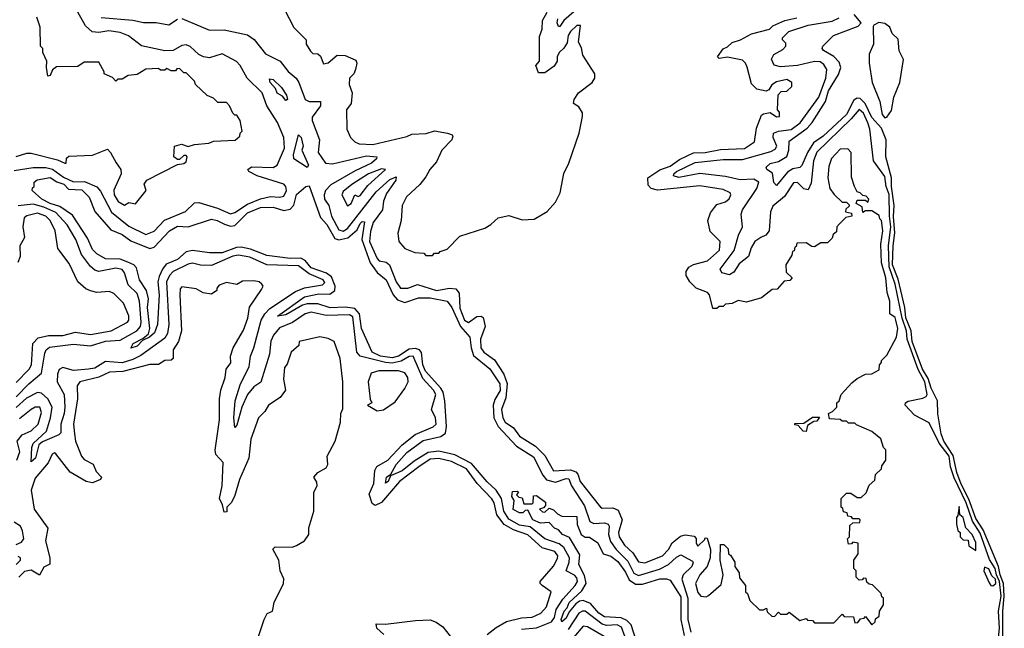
# Model space of a CAD drawing. Extents: x 2494106 to 2685573, y 758056 to 915185.
# Tile 446 of 507: x 2666452 to 2671088, y 851664 to 854530. Entities that reach past the tile are written whole.
import ezdxf

# ---------------------------------------------------------------- set-up
doc = ezdxf.new("R2010")
doc.units = 0

msp = doc.modelspace()

# ---------------------------------------------------------------- linework, layer by layer
at = {"layer": '0CON05XD'}
for points in [[(2666425, 853820.2), (2666515, 853834.8), (2666575.2, 853834.8), (2666606.3, 853826.3), (2666658.1, 853788.1), (2666705, 853766.5), (2666757.6, 853767.6), (2666815, 853742.9), (2666832.6, 853722.6), (2666883.6, 853623.6), (2666965, 853557.8), (2667045, 853518.9), (2667085.2, 853534.8), (2667133.7, 853586.3), (2667232.8, 853627.2), (2667275, 853667.9), (2667295, 853668.5), (2667383, 853643), (2667445, 853615.8), (2667465, 853621.6), (2667525, 853661.7), (2667585, 853686.9), (2667632.8, 853697.2), (2667675, 853694.8), (2667695, 853699.6), (2667708.7, 853725), (2667705.2, 853745), (2667694.9, 853754.9), (2667569.2, 853795), (2667530, 853815), (2667526.2, 853825), (2667542.7, 853837.3), (2667645, 853834.8), (2667664.7, 853845), (2667699.3, 853925), (2667696.3, 853975), (2667665.6, 854045.6), (2667615.2, 854125), (2667592.9, 854185), (2667522.3, 854255), (2667490, 854315), (2667473.4, 854333.4), (2667405, 854369.5), (2667345, 854350.3), (2667317.5, 854355), (2667295, 854366.5), (2667255, 854403.6), (2667235, 854411.6), (2667215, 854408.4), (2667174.3, 854385), (2667135, 854382.9), (2667025, 854406.6), (2666963.4, 854453.4), (2666925, 854470.6), (2666871.7, 854478.3), (2666825, 854470.4), (2666793.6, 854473.6), (2666761.1, 854501.1), (2666711.5, 854591.5)], [(2669095, 854597.1), (2669013.9, 854526.1), (2668995, 854497.5), (2668988.3, 854498.3), (2668982.1, 854515), (2668985.2, 854535)], [(2667698.3, 854578.3), (2667743, 854493), (2667800, 854435), (2667800, 854415), (2667821.7, 854381.7), (2667831.7, 854371.7), (2667855, 854370), (2667868.3, 854358.3), (2667881.7, 854321.7), (2667905, 854327.5), (2667946.2, 854363.8), (2667985, 854360.8), (2668035, 854340), (2668040, 854325), (2668033.1, 854295), (2668024.5, 854275.5), (2668004.6, 854255), (2668003.3, 854225), (2668017.5, 854185), (2668012.5, 854135), (2667990, 854105), (2667992.5, 854015), (2668010, 853975), (2668030, 853955), (2668050, 853945), (2668115, 853943.1), (2668275, 853980), (2668298.3, 853991.7), (2668365.8, 853994.2), (2668405, 854006), (2668466.1, 853996.1), (2668488.3, 853988.3), (2668491.7, 853981.7), (2668486.4, 853963.6), (2668440, 853915), (2668415, 853860), (2668382.5, 853825), (2668365, 853790), (2668336.4, 853753.6), (2668273.6, 853696.4), (2668252.5, 853655), (2668247.5, 853585), (2668232.5, 853525), (2668237.5, 853485), (2668265, 853452.5), (2668313, 853433), (2668355, 853430), (2668365, 853420), (2668395, 853420), (2668405, 853430), (2668425, 853430), (2668431.7, 853438.3), (2668465, 853450), (2668525, 853510), (2668641.7, 853548.3), (2668670, 853565), (2668705, 853597.5), (2668755, 853607.5), (2668818.3, 853588.3), (2668875, 853590), (2668935, 853627.5), (2668975, 853670), (2668997.5, 853715), (2669003, 853747), (2669013.6, 853806.4), (2669037.5, 853855), (2669086.7, 853995), (2669102.5, 854075), (2669101.7, 854091.7), (2669085, 854120), (2669060, 854135), (2669062.5, 854155), (2669082.5, 854185), (2669147.5, 854235), (2669160, 854255), (2669160, 854275), (2669103, 854363), (2669097, 854397), (2669082.5, 854425), (2669092.5, 854502.5), (2669075, 854503.3), (2669045, 854474), (2669034.6, 854455), (2669029.1, 854420.9), (2669014.3, 854395.7), (2668992.5, 854375), (2668982.5, 854355), (2668982.5, 854335), (2668969.3, 854310.7), (2668925, 854280), (2668895, 854280), (2668882.5, 854315), (2668900, 854335), (2668899.2, 854450.8), (2668911.4, 854485), (2668914, 854526), (2668936, 854565)], [(2671081.6, 851615), (2671081.6, 851745), (2671088.4, 851815), (2671084.2, 851875), (2671068.1, 851915), (2671061.7, 851955), (2671009.4, 852079.4), (2670988.2, 852128.2), (2670955, 852181.2), (2670921.5, 852271.5), (2670885, 852343.1), (2670865, 852398.2), (2670848, 852478.1), (2670803.6, 852545), (2670790.4, 852580.4), (2670776, 852674), (2670774.4, 852735), (2670743.8, 852795), (2670729.6, 852839.6), (2670703.1, 852885), (2670654, 853015), (2670649, 853065), (2670625, 853126.5), (2670619.5, 853175), (2670588.2, 853308.2), (2670562.5, 853375), (2670564.2, 853465), (2670573.5, 853526.5), (2670566.1, 853603.9), (2670569.7, 853655), (2670556.5, 853745), (2670556.8, 853785), (2670530.4, 853885), (2670531.5, 853965), (2670509.7, 854019.7), (2670465, 854070), (2670432.7, 854135), (2670409.8, 854159.8), (2670395, 854160.2), (2670379, 854151), (2670345, 854084.2), (2670235, 853982.2), (2670190, 853950), (2670160.8, 853905), (2670135, 853843.3), (2670125.6, 853834.4), (2670092.5, 853827.5), (2670067.4, 853812.6), (2670015, 853750), (2670003.6, 853763.6), (2669997, 853807), (2669970, 853825), (2669967.5, 853835), (2669985, 853853.3), (2670025, 853862), (2670063.5, 853886.5), (2670073.8, 853915), (2670075, 853958), (2670160.1, 854019.9), (2670183.3, 854046.7), (2670245.6, 854144.3), (2670260.3, 854195), (2670308.3, 854271.7), (2670318, 854305), (2670310.8, 854330.8), (2670286.3, 854356.3), (2670236.2, 854385), (2670230, 854395), (2670234, 854405), (2670283.5, 854456.5), (2670400.2, 854499.8), (2670414.2, 854515), (2670380.9, 854555)], [(2666906.7, 853856.7), (2666927.5, 853825), (2666930, 853805), (2666895, 853726.7), (2666895.8, 853705), (2666915, 853674.2), (2666945, 853656.7), (2666965, 853668.8), (2666997, 853663), (2667047.5, 853725), (2667037.5, 853755), (2667050, 853775), (2667195, 853847.5), (2667225, 853852.5), (2667235, 853860), (2667240, 853885), (2667235, 853890), (2667225, 853890), (2667205, 853872.5), (2667195, 853872.5), (2667177.5, 853885), (2667180, 853935), (2667213.9, 853943.9), (2667245, 853932.5), (2667275, 853942.5), (2667341.7, 853948.3), (2667365, 853957.5), (2667467, 853963), (2667488.3, 853981.7), (2667490, 853995), (2667500, 854005), (2667490, 854055), (2667475, 854080), (2667465, 854080), (2667455, 854090), (2667440, 854125), (2667425, 854140), (2667385, 854140), (2667365, 854160), (2667335, 854172.5), (2667280, 854225), (2667275, 854240), (2667235, 854280), (2667225, 854280), (2667205, 854300), (2667191.7, 854298.3), (2667185, 854290), (2667165, 854290), (2667145, 854300), (2667135, 854292.5), (2667115, 854292.5), (2667105, 854300), (2667045, 854297.5), (2667005, 854272.5), (2666963, 854267), (2666935, 854250), (2666915, 854250), (2666905, 854240), (2666888.3, 854258.3), (2666850, 854275), (2666850, 854285), (2666825, 854330), (2666755, 854330), (2666725, 854310), (2666625, 854307.5), (2666606.4, 854293.6), (2666595, 854267.5), (2666583.8, 854263.8), (2666577.5, 854305), (2666580, 854335), (2666560, 854375), (2666560, 854395), (2666550, 854405), (2666547.5, 854495), (2666531.7, 854541.7)], [(2666835, 854541.1), (2666985, 854528), (2667035, 854516.8), (2667095, 854516.4), (2667154.6, 854505.3), (2667195, 854532.2)], [(2667215, 854535.6), (2667345, 854480.3), (2667415, 854482.9), (2667525, 854459.6), (2667556.4, 854436.4), (2667609.7, 854369.8), (2667678.5, 854335), (2667716.1, 854286.1), (2667753.1, 854255), (2667766.4, 854235), (2667796.2, 854155), (2667815, 854144.2), (2667868.6, 854145), (2667868.2, 854125), (2667829.2, 854070.8), (2667828.8, 854055), (2667863.2, 853965), (2667858, 853905), (2667891.2, 853855), (2667925, 853851.3), (2668085, 853889), (2668133.8, 853885), (2668132, 853875), (2668108.9, 853855), (2668031.4, 853818.6), (2667917.5, 853752.5), (2667892.2, 853725), (2667884.8, 853705), (2667887.1, 853685), (2667907.1, 853655), (2667919.3, 853605), (2667955, 853539.7), (2667975, 853534.4), (2667995, 853546.8), (2668131, 853719), (2668195, 853777.9), (2668225, 853790), (2668222.5, 853775), (2668178.8, 853711.2), (2668165.2, 853675), (2668159.8, 853635), (2668116, 853575), (2668103.4, 853533.4), (2668099.5, 853485), (2668134.3, 853405), (2668145, 853394), (2668177.9, 853388), (2668193.9, 853375), (2668225, 853295.6), (2668245, 853265.5), (2668280, 853265), (2668325, 853283.4), (2668415, 853255.3), (2668475.4, 853265.3), (2668505, 853262), (2668521.7, 853241.7), (2668525, 853171.2), (2668546.2, 853115), (2668565, 853104.7), (2668605, 853132.2), (2668625, 853134.4), (2668635, 853127.1), (2668643.8, 853085), (2668620.9, 853025), (2668622.9, 852985), (2668636.7, 852965), (2668687.8, 852927.8), (2668731.3, 852861.3), (2668747.1, 852817), (2668741.4, 852748.6), (2668720.5, 852695), (2668727.5, 852655), (2668737.5, 852635), (2668777.2, 852607.2), (2668805, 852569.4), (2668880.9, 852520.9), (2668925, 852477.1), (2668965, 852405.7), (2669045, 852409.4), (2669070.9, 852400.9), (2669080, 852390), (2669090.6, 852355), (2669187.5, 852235), (2669195, 852230), (2669245, 852231.1), (2669269.6, 852219.6), (2669288.2, 852175), (2669271.5, 852115), (2669274.5, 852095), (2669299.2, 852055), (2669339.8, 852019.8), (2669365, 851977.5), (2669395, 851971.4), (2669478.8, 852005), (2669507.5, 852035), (2669523.8, 852066.2), (2669563, 852097), (2669585, 852103.3), (2669628.3, 852098.3), (2669637.5, 852087.5), (2669636.7, 852065), (2669645, 852051.2), (2669678.3, 852081.7), (2669680, 852090), (2669688.3, 852088.3), (2669704.5, 852034.5), (2669703.8, 851996.2), (2669688.8, 851955), (2669654, 851915), (2669634, 851875), (2669645, 851832.5), (2669660, 851815), (2669685, 851812.5), (2669695, 851817.5), (2669755, 851870), (2669764, 851915), (2669750, 851985), (2669751.7, 852058.3), (2669768.3, 852058.3), (2669788.3, 852038.3), (2669790, 852015), (2669798.3, 852008.3), (2669820, 851975), (2669820, 851955), (2669840, 851925), (2669841.7, 851901.7), (2669870, 851865), (2669870, 851835), (2669878.3, 851828.3), (2669890, 851795), (2669935, 851750), (2669955, 851750), (2669968.3, 851758.3), (2669971.7, 851741.7), (2669995, 851720), (2670008.3, 851721.7), (2670025, 851740), (2670035, 851730), (2670065, 851730), (2670075, 851740), (2670125, 851700), (2670155, 851710), (2670161.7, 851701.7), (2670185, 851700), (2670195, 851690), (2670285, 851690), (2670325, 851730), (2670335, 851720), (2670378.3, 851718.3), (2670385, 851690), (2670398.3, 851691.7), (2670411.7, 851708.3), (2670428.3, 851711.7), (2670435, 851720), (2670465, 851680), (2670480, 851695), (2670481.7, 851708.3), (2670498.3, 851721.7), (2670500, 851745), (2670520, 851775), (2670520, 851805), (2670511.7, 851811.7), (2670508.3, 851828.3), (2670468.3, 851868.3), (2670451.7, 851871.7), (2670441.7, 851881.7), (2670438.3, 851898.3), (2670425, 851900), (2670418.3, 851891.7), (2670405, 851890), (2670390, 851905), (2670390, 851935), (2670380, 851945), (2670380, 851985), (2670400, 852015), (2670400, 852065), (2670375, 852070), (2670368.3, 852061.7), (2670355, 852060), (2670350, 852085), (2670360, 852095), (2670361.7, 852148.3), (2670375, 852160), (2670408.3, 852161.7), (2670410, 852175), (2670405, 852180), (2670375, 852180), (2670368.3, 852188.3), (2670351.7, 852191.7), (2670348.3, 852208.3), (2670331.7, 852211.7), (2670328.3, 852228.3), (2670320, 852235), (2670320, 852275), (2670345, 852300), (2670365, 852300), (2670395, 852280), (2670415, 852280), (2670438.3, 852301.7), (2670451.7, 852338.3), (2670478.3, 852361.7), (2670481.7, 852388.3), (2670510, 852415), (2670511.7, 852428.3), (2670530, 852455), (2670530, 852505), (2670520, 852515), (2670506.7, 852556.7), (2670465, 852590), (2670391.7, 852621.7), (2670385, 852630), (2670355, 852630), (2670345, 852640), (2670325, 852640), (2670315, 852647.5), (2670265, 852650), (2670260, 852675), (2670280, 852685), (2670300, 852705), (2670300, 852725), (2670310, 852735), (2670320, 852765), (2670370.7, 852819.3), (2670395, 852840), (2670435, 852860), (2670465, 852862.5), (2670498.3, 852881.7), (2670500, 852905), (2670510, 852915), (2670510, 852925), (2670535, 852950), (2670580, 853035), (2670586.2, 853075), (2670576.9, 853115), (2670575, 853127.5), (2670550, 853145), (2670550, 853205), (2670536, 853245), (2670531.2, 853315), (2670510.8, 853385), (2670506.7, 853473.3), (2670515.6, 853535.6), (2670510, 853585), (2670501.7, 853591.7), (2670498.3, 853608.3), (2670465, 853630), (2670435, 853630), (2670421.7, 853621.7), (2670418.3, 853648.3), (2670390, 853665), (2670395, 853680), (2670435, 853680), (2670445, 853670), (2670450, 853685), (2670438.3, 853698.3), (2670421.7, 853701.7), (2670410, 853715), (2670395, 853720), (2670382.5, 853745), (2670369.3, 853789.3), (2670367.5, 853905), (2670351.7, 853921.7), (2670315, 853920), (2670273.9, 853876.1), (2670261.7, 853838.3), (2670256.7, 853785), (2670266.7, 853735), (2670287, 853707), (2670325, 853670), (2670345, 853670), (2670358.3, 853658.3), (2670358.3, 853651.7), (2670341.7, 853638.3), (2670340, 853625), (2670368.3, 853618.3), (2670370, 853605), (2670341.7, 853598.3), (2670311.7, 853568.3), (2670300, 853555), (2670298.3, 853531.7), (2670281.7, 853518.3), (2670278.3, 853501.7), (2670255, 853480), (2670225, 853480), (2670195, 853460), (2670181.7, 853461.7), (2670155, 853480), (2670111.7, 853478.3), (2670108.3, 853461.7), (2670101.7, 853458.3), (2670098.3, 853441.7), (2670091.7, 853438.3), (2670088.3, 853421.7), (2670060, 853375), (2670061.7, 853341.7), (2670090, 853315), (2670078.3, 853301.7), (2670051.7, 853298.3), (2670018.3, 853261.7), (2669995, 853260), (2669945, 853220), (2669875, 853200), (2669835, 853207.5), (2669807, 853193), (2669775, 853190), (2669765, 853180), (2669745, 853180), (2669735, 853170), (2669715, 853170), (2669700, 853235), (2669690, 853245), (2669637.5, 853265), (2669607.5, 853295), (2669590, 853325), (2669590, 853345), (2669602.5, 853365), (2669625, 853377.5), (2669690, 853395), (2669746.7, 853445), (2669750, 853485), (2669703, 853533), (2669692.5, 853585), (2669705, 853620), (2669723.6, 853646.4), (2669735, 853660), (2669775, 853672.5), (2669793, 853687), (2669800, 853705), (2669797.5, 853715), (2669765, 853731.2), (2669655, 853747.5), (2669455, 853727.3), (2669425.9, 853735.9), (2669410.6, 853750.6), (2669410.4, 853785), (2669466.7, 853823.3), (2669515, 853840.5), (2669558.3, 853871.7), (2669625, 853902.7), (2669680, 853905), (2669751.2, 853918.8), (2669864.2, 853924.2), (2669912.5, 853955), (2669920.7, 854019.3), (2669945, 854080), (2669955, 854087.5), (2669985, 854092.5), (2670015, 854072.5), (2670030, 854075), (2670030, 854095), (2670020, 854105), (2670023, 854177), (2670038.3, 854191.7), (2670065, 854193.3), (2670087.5, 854215), (2670087.5, 854235), (2670065, 854248.8), (2670015, 854237.1), (2669993, 854223)], [(2671060, 851605), (2671065.1, 851664.9), (2671061.6, 851745), (2671073.3, 851815), (2671066.4, 851885), (2671052.1, 851915), (2671046, 851946), (2671018.1, 851988.1), (2670975, 852111.6), (2670938.6, 852168.6), (2670908.5, 852255), (2670852.4, 852372.4), (2670835.7, 852425), (2670828.4, 852475), (2670781.6, 852535), (2670735, 852631.2), (2670665, 852667.5), (2670621.2, 852715), (2670623.5, 852725), (2670636.3, 852733.7), (2670705, 852747.1), (2670720.9, 852755), (2670725.6, 852765), (2670713.8, 852825), (2670682.1, 852882.1), (2670630.6, 853025), (2670627.7, 853065), (2670607.1, 853125), (2670573.8, 853285), (2670545.8, 853365.8), (2670542.6, 853465), (2670553.8, 853555), (2670547.1, 853605), (2670546.6, 853706.6), (2670532.6, 853745), (2670525, 853791.5), (2670472.1, 853865), (2670454.5, 854015), (2670445.8, 854045), (2670425, 854089.3), (2670405, 854106.8), (2670367.5, 854062.5), (2670205, 853906), (2670189.3, 853865), (2670179, 853761), (2670165, 853729.1), (2670145, 853734.1), (2670115, 853763.3), (2670095, 853762.4), (2670053.3, 853696.7), (2669998.6, 853651.4), (2669988.1, 853625), (2669980.3, 853535), (2669965, 853515.3), (2669941.2, 853505), (2669914.1, 853485), (2669896.2, 853455), (2669883.3, 853415), (2669840, 853380), (2669815, 853340.6), (2669795, 853329.1), (2669758.3, 853338.3), (2669750, 853355), (2669816.7, 853443.3), (2669836, 853515), (2669855.8, 853555), (2669848.9, 853615), (2669854.7, 853635), (2669923, 853735), (2669932.5, 853765), (2669908.9, 853778.9), (2669845, 853775.8), (2669775, 853790.9), (2669655, 853805.2), (2669555, 853786.3), (2669530, 853795), (2669532.3, 853805), (2669544.7, 853815), (2669631.8, 853858.2), (2669765, 853871.2), (2669855, 853871.6), (2669989.3, 853909.3), (2670009.4, 853920.6), (2670016.7, 853935), (2669999.7, 853975), (2670001.5, 853995), (2670025, 854004.8), (2670085, 854013.7), (2670127.5, 854045), (2670214.8, 854165), (2670248.2, 854255), (2670252.5, 854295), (2670239, 854319), (2670221.4, 854331.4), (2670195, 854333.2), (2670115, 854314.8), (2670035, 854308.9), (2670005, 854316.5), (2669992, 854345), (2670003.3, 854366.7), (2670045, 854390), (2670059.6, 854405), (2670060.3, 854420.3), (2670043.3, 854435), (2670043.8, 854445), (2670074.3, 854475), (2670165, 854504.4), (2670277.5, 854522.5), (2670311.4, 854538.6)], [(2669993, 854223), (2669980, 854200), (2669967, 854193), (2669923, 854203), (2669898.3, 854228.3), (2669877, 854307), (2669870, 854325), (2669855, 854340), (2669785, 854353.3), (2669745, 854347.5), (2669737.5, 854355), (2669765, 854393.3), (2669785, 854402), (2669807.4, 854422.6), (2669845.4, 854434.6), (2669897.1, 854462.9), (2669983.3, 854485), (2669998.6, 854501.4), (2670055, 854527.1), (2670111.7, 854538.3)], [(2670525, 854067.5), (2670535, 854070.6), (2670557.4, 854102.6), (2670567.8, 854165), (2670596.2, 854235), (2670613, 854343), (2670593.9, 854383.9), (2670588.3, 854438.3), (2670560, 854465), (2670550, 854495), (2670525, 854512), (2670496.7, 854516.7), (2670473.3, 854505), (2670471.4, 854498.6), (2670472.5, 854415), (2670452.6, 854367.4), (2670451.8, 854325), (2670465.8, 854235), (2670502.8, 854145), (2670513.3, 854083.3), (2670525, 854067.5)], [(2667705, 854150), (2667689.4, 854169.4), (2667664.7, 854184.7), (2667655.6, 854205.6), (2667630.8, 854235), (2667628.3, 854251.7), (2667645, 854248), (2667685, 854211.2), (2667708, 854175), (2667712.5, 854155), (2667705, 854150)], [(2667805, 853833.3), (2667743.3, 853875), (2667741.2, 853895), (2667765, 853987.5), (2667777.5, 853975), (2667786.7, 853935), (2667780, 853915), (2667812, 853845), (2667805, 853833.3)], [(2666435, 853886), (2666485, 853901.9), (2666505, 853902.2), (2666630, 853870), (2666665, 853853.8), (2666670, 853855), (2666671.7, 853878.3), (2666683, 853887), (2666795, 853892.5), (2666865, 853920), (2666880, 853905), (2666906.7, 853856.7)], [(2667995, 853653.3), (2668012.5, 853665), (2668030, 853705), (2668045, 853697.5), (2668055, 853702), (2668091.4, 853748.6), (2668173.8, 853825), (2668155, 853827.5), (2668095, 853803.5), (2668015, 853754.2), (2667975, 853721.2), (2667968.8, 853705), (2667995, 853653.3)], [(2668815, 851659.4), (2668885, 851666), (2668955.7, 851694.3), (2668970.5, 851715), (2668977.7, 851752.3), (2669008.7, 851801.3), (2669067.1, 851865), (2669077.9, 851885), (2669075, 851901.8), (2669065, 851914.2), (2669024.7, 851935), (2669039.3, 851975), (2669040.4, 851995), (2669014.8, 852045), (2668992, 852062), (2668924.4, 852084.4), (2668855, 852141.3), (2668805, 852149.7), (2668755, 852177.7), (2668731.3, 852215), (2668721.2, 852275), (2668694.9, 852314.9), (2668652.9, 852352.9), (2668579.5, 852439.5), (2668500.7, 852480.7), (2668425, 852497.8), (2668375, 852491.2), (2668309.1, 852450.9), (2668252.3, 852405), (2668198.3, 852381.7), (2668187.5, 852355), (2668175, 852346.7), (2668178.6, 852375), (2668199.7, 852390.3), (2668224.8, 852435), (2668275, 852491.4), (2668352.2, 852547.8), (2668435, 852566.7), (2668456.9, 852583.1), (2668462.2, 852615), (2668454.3, 852735.7), (2668446.1, 852776.1), (2668435.3, 852795.3), (2668363.3, 852875), (2668349.9, 852905), (2668343.3, 852963.3), (2668335, 852975.8), (2668315, 852981.5), (2668285, 852977.8), (2668235.3, 852944.7), (2668205, 852937.3), (2668150.9, 852945), (2668112.3, 852965), (2668061.6, 853075), (2668052.2, 853145), (2668029.9, 853169.9), (2667985, 853176.1), (2667913.6, 853173.6), (2667855, 853192.2), (2667805, 853191.6), (2667783.8, 853186.2), (2667705, 853139.4), (2667665, 853133.3), (2667792.2, 853225), (2667860.7, 853239.3), (2667912.2, 853237.8), (2667935.3, 853255), (2667937.8, 853275), (2667919.9, 853319.9), (2667896.1, 853336.1), (2667825, 853361.5), (2667795.8, 853395.8), (2667775, 853407.1), (2667725, 853404.7), (2667615, 853419.3), (2667539.2, 853449.2), (2667495, 853458.4), (2667472.9, 853457.1), (2667405, 853432.5), (2667345, 853432.2), (2667265, 853443.8), (2667235, 853437.5), (2667195, 853400.4), (2667141.5, 853378.5), (2667124, 853356), (2667109, 853321), (2667102.5, 853295), (2667107.8, 853235), (2667100.6, 853095), (2667086.9, 853055), (2667063.3, 853035), (2667030, 853020), (2667005, 852992), (2666975, 852982.5), (2666986.2, 853005), (2667031.2, 853028.8), (2667058.7, 853051.3), (2667063.9, 853075), (2667052.9, 853175), (2667058.2, 853215), (2667049.3, 853255), (2667016.5, 853305), (2667001.7, 853361.7), (2666989.2, 853375), (2666961.2, 853388.8), (2666925, 853403.1), (2666855, 853404.5), (2666815, 853427.5), (2666795, 853448), (2666771.6, 853501.6), (2666700.2, 853610.2), (2666640.8, 853650.8), (2666595, 853664), (2666556.2, 853685), (2666510, 853725), (2666511.7, 853738.3), (2666520, 853745), (2666520, 853765), (2666533.6, 853776.4), (2666595, 853786.2), (2666626.4, 853766.4), (2666660, 853755), (2666682.2, 853732.2), (2666745, 853728.8), (2666779.6, 853695), (2666806.1, 853626.1), (2666880.6, 853540.6), (2666935, 853518.2), (2666975, 853487.9), (2667065, 853453.2), (2667085, 853458.5), (2667156.7, 853535), (2667195, 853557.5), (2667245, 853554.5), (2667355, 853590.5), (2667382, 853585), (2667416.5, 853566.5), (2667445, 853558.5), (2667465, 853561.5), (2667525, 853620.3), (2667585, 853646.3), (2667645, 853647.2), (2667695, 853632.2), (2667725, 853638.1), (2667742.9, 853657.1), (2667755, 853706.2), (2667798.8, 853745), (2667815, 853748), (2667868.4, 853598.4), (2667897.8, 853565), (2667935, 853500), (2667955, 853492.9), (2667997.5, 853502.5), (2668040.1, 853539.9), (2668055, 853570), (2668065, 853579.1), (2668075, 853578.8), (2668063.2, 853495), (2668102.5, 853385), (2668135, 853340), (2668178, 853305), (2668211, 853235), (2668231.1, 853211.1), (2668265, 853197.6), (2668330.3, 853219.8), (2668385, 853219.6), (2668465, 853203.8), (2668486, 853175)], [(2666435.5, 852754.4), (2666494.6, 852815.4), (2666555, 852866.2), (2666570.3, 852959.7), (2666577.1, 852975), (2666592.8, 852987.2), (2666705, 853002.3), (2666785, 852994.5), (2666855, 853016.2), (2666925, 853020.4), (2667003.4, 853065), (2667019.8, 853085), (2667024.2, 853105), (2667015.9, 853205), (2667005, 853240.8), (2666961.8, 853281.8), (2666945, 853338.1), (2666933.6, 853353.6), (2666905, 853359.5), (2666823.7, 853343.7), (2666805, 853350), (2666785, 853367.1), (2666742, 853425), (2666715.3, 853495), (2666675, 853564.6), (2666621.7, 853621.7), (2666565, 853647.6), (2666515, 853661.9), (2666445, 853654.3)], [(2666435, 852821.5), (2666496.9, 852885), (2666507.3, 852905), (2666514.2, 853005), (2666537.9, 853032.1), (2666586.7, 853043.3), (2666655, 853042.8), (2666715, 853058.8), (2666785, 853047.5), (2666882.5, 853065), (2666958.8, 853105), (2666965.7, 853115), (2666965.5, 853135.6), (2666940, 853195), (2666895, 853240), (2666875, 853250), (2666815, 853246), (2666785, 853253.8), (2666763.1, 853263.1), (2666726, 853295), (2666685, 853381.2), (2666632, 853452), (2666618.2, 853535), (2666595, 853584.3), (2666574.2, 853605), (2666535, 853618.2), (2666485, 853606.7), (2666472.7, 853597.3), (2666466.8, 853555), (2666473.6, 853505), (2666452, 853465), (2666453.5, 853415), (2666443.1, 853386.9)], [(2668653.8, 851635), (2668695, 851668), (2668744.5, 851695.5), (2668815, 851713.6), (2668865, 851716.9), (2668906, 851735), (2668932.9, 851765), (2668954, 851835), (2668912.5, 851865), (2668903.3, 851875), (2668903.3, 851885), (2668965, 851956.2), (2668985, 851993.3), (2668985.4, 852005), (2668972, 852025), (2668912, 852042), (2668845, 852104.3), (2668777.3, 852127.3), (2668732.6, 852152.6), (2668698.3, 852198.3), (2668686.4, 852255), (2668675, 852274), (2668605.3, 852345.3), (2668555, 852415.2), (2668485, 852449.5), (2668425, 852463.5), (2668385, 852461), (2668331.8, 852425), (2668240.8, 852355), (2668155, 852256.2), (2668125, 852241.9), (2668112.1, 852252.1), (2668096.8, 852295), (2668118.8, 852345), (2668123.4, 852406.6), (2668133.9, 852426.1), (2668185, 852456.2), (2668252.2, 852527.8), (2668313.9, 852576.1), (2668398.1, 852611.9), (2668413.1, 852625), (2668410, 852655), (2668391.1, 852695), (2668410.8, 852765), (2668401.1, 852785), (2668350.5, 852840.5), (2668305, 852945.7), (2668285, 852943.3), (2668248.2, 852921.8), (2668205, 852913.1), (2668174.9, 852914.9), (2668054.5, 852945), (2668040, 852965), (2668020.6, 853130.6), (2668005, 853140), (2667895, 853137.4), (2667825, 853152.7), (2667795.6, 853144.4), (2667736.3, 853103.7), (2667675, 853079.7), (2667647.6, 853045), (2667635, 853016.7), (2667628.6, 852955), (2667587.3, 852822.7), (2667555, 852801.2), (2667524.8, 852765.2), (2667497.3, 852705), (2667475, 852621.2), (2667465, 852610), (2667460.5, 852655), (2667466.3, 852735), (2667491.3, 852815), (2667531.6, 852895), (2667538.8, 852945), (2667555, 852984.4), (2667589.1, 853115), (2667605.8, 853145), (2667630.3, 853169.7), (2667750.5, 853249.5), (2667792.6, 853267.4), (2667878.4, 853281.6), (2667888.1, 853291.9), (2667880, 853305), (2667815, 853332.5), (2667765, 853371.1), (2667615, 853375.2), (2667535, 853411.2), (2667481.7, 853421.7), (2667455, 853416.7), (2667355, 853372), (2667303.3, 853373.3), (2667265, 853382.8), (2667245, 853379.2), (2667174.7, 853345), (2667157.3, 853325), (2667143.6, 853295), (2667154, 853095), (2667147.8, 853052.2), (2667135, 853029.7), (2667022.1, 852947.9), (2666985, 852930), (2666935, 852914.8), (2666855, 852920.8), (2666805, 852889.3), (2666775.8, 852884.2), (2666705, 852877.7), (2666655, 852892.5), (2666638.1, 852881.9), (2666630.1, 852860.1), (2666628.8, 852825), (2666661.8, 852765), (2666664.7, 852705), (2666661.8, 852675), (2666644.7, 852625), (2666645.4, 852585), (2666635.8, 852575), (2666558.6, 852541.4), (2666541.9, 852528.1), (2666525.4, 852465), (2666505, 852447.5), (2666508.8, 852515), (2666515, 852534), (2666577.4, 852592.6), (2666597.3, 852655), (2666604, 852705), (2666584.3, 852744.3), (2666555, 852770.6), (2666535, 852773.8), (2666483.1, 852746.9), (2666435, 852703.1)], [(2667552.5, 851555), (2667602.5, 851705), (2667617, 851733), (2667642.5, 851745), (2667650, 851785), (2667693.3, 851875), (2667696.1, 851896.1), (2667677.5, 851935), (2667672.5, 851985), (2667643, 852037), (2667655, 852047.5), (2667735, 852046.7), (2667755, 852053.3), (2667792.5, 852075), (2667813.3, 852105), (2667813.6, 852136.4), (2667837.5, 852215), (2667836.7, 852305), (2667852.5, 852335), (2667851.7, 852351.7), (2667837.5, 852375), (2667855, 852397.5), (2667895, 852420), (2667902.5, 852435), (2667900, 852475), (2667936.7, 852545), (2667962.5, 852635), (2667963.3, 852675), (2667973, 852697), (2667973.8, 852825), (2667961.2, 852935), (2667932.5, 853015), (2667905, 853028.8), (2667865, 853036.7), (2667767.5, 853015), (2667766.7, 852995), (2667730, 852965), (2667711.7, 852908.3), (2667698.3, 852891.7), (2667693.6, 852836.4), (2667704, 852785), (2667678.5, 852751.5), (2667623.8, 852715), (2667606.7, 852685), (2667576.2, 852655), (2667540, 852555), (2667530.8, 852465), (2667486.7, 852365), (2667463.3, 852285), (2667447.5, 852255), (2667427.5, 852235), (2667427, 852213), (2667415, 852210), (2667407.5, 852245), (2667392, 852275), (2667405.4, 852334.6), (2667410, 852445), (2667375, 852482.5), (2667372.3, 852502.3), (2667392.5, 852645), (2667392.5, 852745), (2667398.6, 852785), (2667420, 852845), (2667423.8, 852885), (2667445.9, 852914.1), (2667443.8, 852945), (2667456.2, 852985), (2667505, 853067.5), (2667525.5, 853125), (2667534.1, 853175.9), (2667590.7, 853259.3), (2667597.5, 853275), (2667592.5, 853285), (2667580, 853295), (2667555, 853300), (2667500.7, 853299.3), (2667475, 853282.5), (2667425, 853292.5), (2667390.7, 853279.3), (2667380, 853265), (2667380, 853255), (2667355, 853237.5), (2667315, 853243.3), (2667282.3, 853262.3), (2667215, 853272.5), (2667207, 853263), (2667206, 853235), (2667214.4, 853065), (2667199.2, 853015), (2667174.3, 852975), (2667173.8, 852935), (2667165, 852926.2), (2667135, 852925.8), (2667105, 852906), (2667065, 852906.5), (2666937.1, 852872.9), (2666875, 852869.5), (2666825, 852846.5), (2666735, 852824.3), (2666721.9, 852805), (2666723.8, 852745), (2666704.5, 852625), (2666709.8, 852579.8), (2666713.8, 852545), (2666742.5, 852475), (2666755, 852459.2), (2666796.9, 852436.9), (2666812.4, 852402.4), (2666836.7, 852375), (2666832.5, 852365), (2666795, 852349.2), (2666765, 852355.8), (2666689.8, 852399.8), (2666622.5, 852485), (2666615, 852490), (2666605, 852483.3), (2666586.5, 852443.5), (2666525, 852371.4), (2666506.2, 852315), (2666520, 852225), (2666584.3, 852135), (2666572.9, 852075), (2666594.2, 851995.8), (2666593.8, 851966.2), (2666565, 851951.2), (2666545, 851913.3), (2666505, 851937.5), (2666475, 851930.8), (2666447.5, 851905)], [(2668486, 853175), (2668527.3, 853085), (2668572, 853035), (2668577.6, 852985), (2668588.8, 852948.8), (2668666, 852886), (2668713.1, 852815), (2668715, 852783.3), (2668688.8, 852741.1), (2668682, 852715), (2668684.1, 852655), (2668704.3, 852614.3), (2668791.2, 852521.2), (2668870.7, 852470.7), (2668915.2, 852385), (2668932.9, 852362.9), (2668975, 852352), (2669025, 852369.4), (2669037.3, 852367.3), (2669050.4, 852335), (2669111.2, 852241.2), (2669137.1, 852167.2), (2669155, 852157.1), (2669205, 852160), (2669222.7, 852155), (2669227.4, 852145), (2669224.5, 852105), (2669233.2, 852073.2), (2669259.8, 852035), (2669315, 851980.7), (2669344.2, 851924.2), (2669365, 851911.9), (2669465, 851942.4), (2669506.3, 851963.7), (2669545, 851999.5), (2669565, 852009.2), (2669619.5, 851979.5), (2669623.5, 851973.5), (2669616.8, 851955), (2669576.2, 851915), (2669569.5, 851895), (2669598.1, 851805), (2669598.2, 851705), (2669612.5, 851645)], [(2668135, 852687.5), (2668165, 852692.5), (2668219.6, 852730.5), (2668265, 852792.5), (2668281.2, 852825), (2668280, 852845), (2668265, 852867.5), (2668236.1, 852876.1), (2668143.1, 852876.9), (2668107.5, 852865), (2668092.5, 852825), (2668102.5, 852742.5), (2668110, 852725), (2668090, 852715), (2668135, 852687.5)], [(2666438.1, 852455), (2666452.9, 852495), (2666440, 852545), (2666464, 852575), (2666505, 852593.6), (2666538.2, 852625), (2666555, 852680), (2666545.8, 852705), (2666525, 852705.6), (2666506, 852695), (2666450, 852650)], [(2670155, 852590), (2670141.7, 852591.7), (2670118.3, 852618.3), (2670101.7, 852621.7), (2670101.7, 852628.3), (2670145, 852630), (2670185, 852657.5), (2670218.3, 852658.3), (2670205, 852640), (2670191.7, 852638.3), (2670161.7, 852618.3), (2670155, 852590)], [(2669355, 851605.8), (2669330.8, 851680.8), (2669311.1, 851701.1), (2669283.8, 851713.8), (2669205, 851718.5), (2669179.1, 851735), (2669140.2, 851780.2), (2669104.5, 851794.5), (2669088.3, 851791.7), (2669071.3, 851778.7), (2669038.8, 851741.2), (2669025, 851712), (2669004.1, 851694.1), (2669001.9, 851705), (2669015, 851743.8), (2669029.3, 851760.7), (2669038.5, 851785), (2669099.6, 851840.4), (2669120, 851875), (2669112.2, 851912.2), (2669084.6, 851965), (2669089.2, 852009.2), (2669040.7, 852090.7), (2669007.5, 852105), (2668988.3, 852128.3), (2668970, 852135), (2668945, 852162.5), (2668905, 852158.8), (2668868, 852175), (2668845, 852220), (2668831.7, 852218.3), (2668821.7, 852208.3), (2668805, 852207.5), (2668775, 852223.8), (2668780, 852265), (2668770, 852285), (2668771.7, 852308.3), (2668795, 852310), (2668800, 852305), (2668791.7, 852291.7), (2668801.7, 852281.7), (2668818.3, 852278.3), (2668825, 852250), (2668865, 852250), (2668870, 852255), (2668871.7, 852288.3), (2668885, 852290), (2668927.5, 852257.5), (2668927.5, 852242.5), (2668918.3, 852231.7), (2668900, 852225), (2668913, 852213), (2668925, 852210), (2668945, 852230), (2668965, 852222.5), (2668985, 852202.5), (2669005, 852192.5), (2669075, 852190), (2669076.7, 852153.3), (2669095.8, 852105.8), (2669115, 852092.5), (2669135, 852092.5), (2669175, 852066.7), (2669200, 852015), (2669235, 852004.2), (2669268.2, 851978.2), (2669305, 851928.6), (2669321.7, 851891.7), (2669350.9, 851870.9), (2669385, 851872.1), (2669466.2, 851896.2), (2669497.5, 851897.5), (2669515, 851890), (2669565, 851812), (2669565.2, 851705), (2669580.3, 851630.2)], [(2670955, 852030), (2670955, 852067.5), (2670936.7, 852105), (2670907.5, 852137.5), (2670895, 852186.2), (2670878.3, 852198.3), (2670875, 852237.5), (2670870, 852195), (2670862.5, 852185), (2670862.5, 852155), (2670870, 852125), (2670880, 852115), (2670880, 852095), (2670895, 852080), (2670918.3, 852078.3), (2670921.7, 852051.7), (2670955, 852030)], [(2666435, 852058.2), (2666460.5, 852069.5), (2666470.5, 852085), (2666465, 852123.3), (2666455, 852144.3), (2666425, 852163.1)], [(2666435.8, 851965), (2666455.5, 851984.5), (2666455, 851996), (2666445, 852002.5)], [(2671035, 851863.8), (2671048.3, 851875), (2671046.8, 851895), (2671030.2, 851910.2), (2671015, 851944.3), (2670995, 851952.5), (2670992, 851935), (2671017.3, 851877.3), (2671025.5, 851865.5), (2671035, 851863.8)], [(2669302.8, 851622.8), (2669285, 851669.4), (2669265, 851679.6), (2669215, 851677.6), (2669195, 851682.9), (2669115, 851744), (2669101.4, 851745), (2669085.3, 851735), (2669035, 851658.1)], [(2668166, 851635), (2668133.8, 851665), (2668130, 851685), (2668175, 851682.9), (2668315, 851701.3), (2668385, 851703.5), (2668412.8, 851692.8), (2668445, 851670), (2668495.6, 851605)], [(2669203.3, 851625), (2669125, 851671.4), (2669105, 851674.2), (2669058.9, 851621.1)]]:
    msp.add_lwpolyline(points, dxfattribs=at)

doc.saveas('drawing.dxf')
